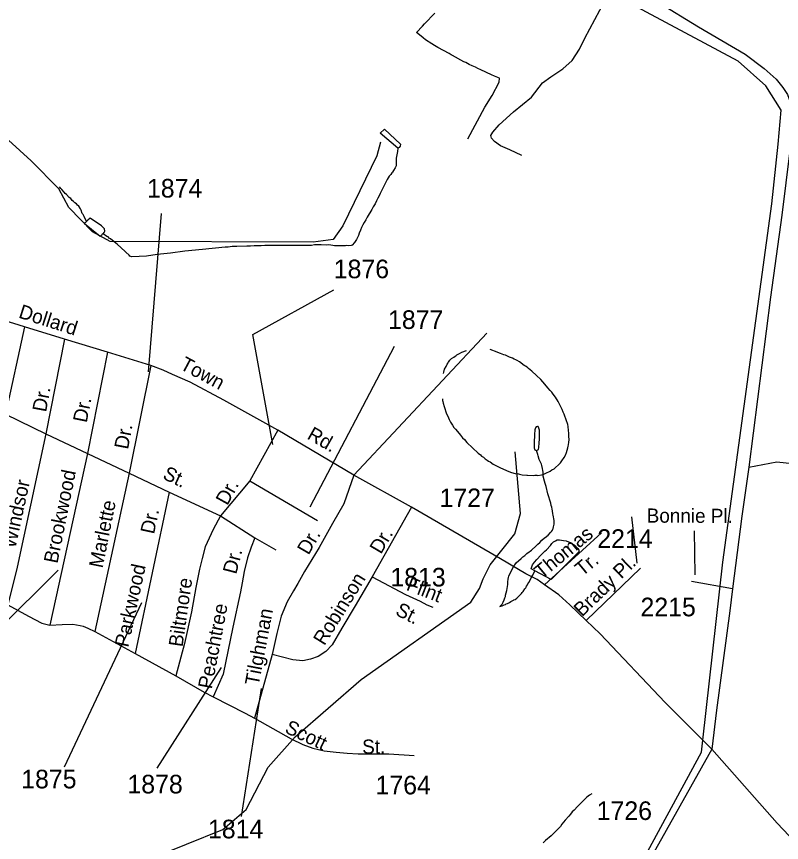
# Model space of a CAD drawing. Extents: x 2260773 to 2342389, y 552869 to 618546.
# Drawn here: x 2322004 to 2327146, y 570446 to 575994 of the extents above; entities that cross this region are included whole.
import ezdxf

# ---------------------------------------------------------------- set-up
doc = ezdxf.new("R2010")
doc.units = 0
for name, color, linetype in [('Exist Boundary Political Urban Extension UEB', 7, 'Continuous'), ('Exist Hydrographic Misc Water Feature', 7, 'Continuous'), ('Exist Road Non-System Type 51', 7, 'Continuous'), ('Exist Road Non-System Type 51 Label', 7, 'Continuous'), ('Exist Road Secondary Type 51 Attributed', 7, 'Continuous'), ('Exist Road Secondary Type 51 Label', 7, 'Continuous'), ('Exist Road Secondary Type 51 Number Label', 7, 'Continuous')]:
    doc.layers.add(name, color=color, linetype=linetype)

msp = doc.modelspace()

# ---------------------------------------------------------------- linework, layer by layer
at = {"layer": 'Exist Boundary Political Urban Extension UEB'}
for points in [[(2326617.5, 571132), (2326752.6, 572327.6), (2327081.9, 574735.7), (2327123.1, 575137.1), (2327143.7, 575363.5), (2327040.8, 575528.1), (2326855.5, 575692.8), (2326011.5, 576145.6), (2325992.1, 576155.6)], [(2324198.7, 567057.4), (2324364.7, 567223.3), (2324632.3, 567408.5), (2326608.5, 571051.5), (2326617.5, 571132)]]:
    msp.add_lwpolyline(points, dxfattribs=at)
at = {"layer": 'Exist Hydrographic Misc Water Feature'}
for points in [[(2324449.5, 575149.6), (2324425.5, 575056.7), (2324197.5, 574588.1), (2324132.5, 574496.9), (2323998.4, 574478.4), (2322632.5, 574482.2), (2322515.5, 574546.4), (2322355.5, 574710.6), (2322287.4, 574835.9), (2322102.5, 575025.3), (2321950.3, 575163.6), (2321657.5, 575328.9), (2321457.4, 575383.2), (2321065.3, 575439.5), (2320074.3, 575360.1), (2319781.3, 575476.3), (2319438.4, 575672.4), (2319303.3, 575817.9), (2319168.4, 576035.6)], [(2325036.6, 575172.7), (2325152.4, 575383.6), (2325201.6, 575462.2), (2325248.6, 575552.8), (2325250.4, 575578.5), (2325216.2, 575592.2), (2325196.5, 575602), (2325123.9, 575635.2), (2325105.5, 575645.3), (2325089.9, 575653), (2325067.5, 575662.8), (2325047.4, 575672.3), (2325023.2, 575684.1), (2325010.9, 575690), (2324934.9, 575731.4), (2324924.8, 575737), (2324912.5, 575744.9), (2324836, 575786), (2324814.3, 575797.8), (2324795.8, 575809.5), (2324753.6, 575837.4), (2324737.6, 575851.1), (2324713.4, 575870.6), (2324693.5, 575886.6), (2324732.9, 575928.9), (2324746.6, 575945.1), (2324816.1, 576015.7)], [(2324566, 575109.7), (2324448.7, 575210.1), (2324476.4, 575236.3), (2324585.5, 575135.6), (2324581.8, 575123.5), (2324575.8, 575113.5), (2324566, 575109.7)], [(2324566, 575109.7), (2324563.9, 575087.7), (2324556.5, 575041.3), (2324554.9, 575015.7), (2324554.7, 574991.4), (2324549, 574977.6), (2324537.5, 574959.5), (2324531.5, 574949), (2324527.6, 574943.1), (2324519.4, 574933), (2324509.8, 574921.1), (2324495.8, 574898.8), (2324484.2, 574876.7), (2324476.8, 574862.8), (2324456.9, 574822.4), (2324448.9, 574804.6), (2324443.3, 574794.4), (2324431.5, 574774.3), (2324423.9, 574756.4), (2324414, 574736), (2324401.7, 574715.9), (2324392.3, 574697.9), (2324360.7, 574645.4), (2324350.9, 574627.4), (2324341, 574609.5), (2324331.2, 574593.5), (2324323.8, 574577.2), (2324315.6, 574559), (2324308.2, 574539), (2324302.5, 574522.8), (2324296.3, 574509.1), (2324288.5, 574494.9), (2324274.8, 574474.7), (2324261.1, 574458.5), (2324253.1, 574456.4), (2324232.8, 574454.2), (2324219.2, 574456.3), (2324212.9, 574454), (2324179.2, 574453.8), (2324169, 574453.7), (2324157.1, 574453.5), (2324140.9, 574453.5), (2324131.1, 574455.4), (2324116.9, 574457.1), (2324098.9, 574459), (2324089, 574458.8), (2324051.1, 574460.5), (2324036.9, 574460.2), (2324025, 574459.9), (2324006.8, 574459.9), (2323986.9, 574455.6), (2323923.1, 574455), (2323901.4, 574454.6), (2323885.2, 574454.6), (2323857.1, 574454.4), (2323833.1, 574456), (2323811, 574455.7), (2323783.3, 574455.4), (2323699, 574454.6), (2323673, 574456.2), (2323649.2, 574454), (2323601.2, 574453.6), (2323577.4, 574451.1), (2323551.4, 574451), (2323485.6, 574448.3), (2323453.6, 574447.8), (2323427.3, 574443.7), (2323407.2, 574443.4), (2323253.6, 574429.6), (2323135.9, 574416.6), (2323038.1, 574403.7), (2322950.4, 574394.6), (2322878.4, 574383.9), (2322778.5, 574378.7), (2322772.6, 574380.8), (2322766.4, 574384.6), (2322760.5, 574390.3), (2322738.3, 574410.2), (2322734.2, 574414.1), (2322679.7, 574463.7), (2322671.5, 574471.4), (2322635.4, 574501.2), (2322627, 574504.9), (2322619, 574513), (2322611.2, 574517), (2322586.8, 574534.5)], [(2322474.4, 574617.5), (2322457.6, 574649.2), (2322451.9, 574663), (2322445.5, 574670.9), (2322437.7, 574692.8), (2322433.4, 574702.7), (2322423.4, 574718.8), (2322414.8, 574726.6), (2322406.8, 574734.7), (2322394.9, 574742.5), (2322386.5, 574750.3), (2322378.9, 574758), (2322368.4, 574770.1), (2322358.4, 574778.1), (2322339.9, 574797.8), (2322331.9, 574805.6), (2322324.3, 574813.6), (2322307.7, 574831.5), (2322301.8, 574839.3), (2322293.8, 574849.1)], [(2322586.8, 574534.5), (2322580.7, 574530.5), (2322575.1, 574522.4), (2322567.3, 574516.3), (2322460.3, 574600.9), (2322467.9, 574611.1), (2322474.4, 574617.5)], [(2322586.8, 574534.5), (2322593, 574542.5), (2322596.7, 574552.8), (2322594.8, 574566.5), (2322586.2, 574576.7), (2322574.7, 574586.5), (2322498, 574639.4), (2322482.2, 574625.2), (2322474.4, 574617.5)], [(2324874.2, 573595.8), (2324875.8, 573605.7), (2324881.8, 573623.8), (2324891.4, 573643.8), (2324899.4, 573658.1), (2324904.7, 573667.8), (2324906.8, 573672), (2324911.3, 573678.2), (2324916.8, 573684.2), (2324928.7, 573696.3), (2324942.7, 573706.3), (2324952.7, 573712.5), (2324958.4, 573716.5), (2324962.5, 573720.8), (2324982.4, 573730.7), (2324996.2, 573738.8), (2325028.4, 573751)], [(2325542.8, 572917.3), (2325552.9, 572921.4), (2325562.9, 572925.2), (2325590.4, 572939.7), (2325602.3, 572947.7), (2325618.5, 572956.2), (2325624.2, 572962.2), (2325650.1, 572984.3), (2325660.1, 572996.5), (2325669.8, 573008.5), (2325685.8, 573032.5), (2325693.6, 573046.7), (2325701.3, 573065), (2325705.2, 573081), (2325708.7, 573096.7), (2325713, 573107), (2325714.7, 573116.9), (2325716.3, 573134.9), (2325718.2, 573150.8), (2325715.7, 573175.1), (2325715.7, 573195), (2325713.4, 573212.7), (2325711, 573240.7), (2325709.1, 573252.7), (2325707.1, 573260.8), (2325701.1, 573278.7), (2325684.7, 573322.5), (2325678, 573336.5), (2325672, 573354.4), (2325665.9, 573368.3), (2325645.8, 573407.9), (2325627.3, 573435.8), (2325611.1, 573457.7), (2325601.1, 573469.3), (2325590.8, 573481.4), (2325576.3, 573499.4), (2325554.3, 573525), (2325528.1, 573554.5), (2325499.6, 573582.4), (2325467.6, 573611.9), (2325457.3, 573619.9), (2325445, 573629.9), (2325435.4, 573637.8), (2325424.7, 573645.5), (2325416.9, 573649.6), (2325384.7, 573673), (2325369, 573682.7), (2325360.5, 573686.8), (2325348.4, 573692.7), (2325338.4, 573698.7), (2325318.5, 573706.5), (2325304.6, 573712.3), (2325290.6, 573718), (2325278.5, 573721.8), (2325268.1, 573725.8), (2325256, 573729.7), (2325238.1, 573737.7), (2325234.2, 573739.5), (2325187.9, 573757)], [(2324867.8, 573425.6), (2324867.8, 573415.4), (2324870.1, 573407.8), (2324871.9, 573395.8), (2324878.5, 573373.7), (2324894.7, 573325.8), (2324903.1, 573310), (2324913.1, 573286.2), (2324921.5, 573268.3), (2324933.6, 573248.6), (2324943.7, 573232.5), (2324954.1, 573220.8), (2324978.3, 573192.8), (2324988.4, 573181.2), (2325002.3, 573163.2), (2325014.4, 573151.3), (2325030.6, 573131.8), (2325107.5, 573060.2), (2325121.9, 573048.8), (2325129.9, 573040.7), (2325141.8, 573032.8), (2325154.1, 573022.8), (2325168.2, 573013), (2325176.2, 573007.3), (2325188.3, 573001.4), (2325208.2, 572987.5), (2325230.3, 572975.7), (2325256.6, 572962), (2325312.6, 572938.5), (2325330.8, 572930.9), (2325356.7, 572925), (2325377, 572921.6), (2325385.2, 572919.5), (2325403.2, 572915.6), (2325434.8, 572912), (2325439.1, 572912.2), (2325477, 572910.5), (2325488.9, 572912.8), (2325500.8, 572912.7), (2325507, 572910.9), (2325533.2, 572915.1), (2325542.8, 572917.3)], [(2325499.1, 573077.9), (2325507, 573082.8), (2325512.9, 573084.8), (2325514.7, 573098.7), (2325516.8, 573130.9), (2325518.2, 573155), (2325520.1, 573166.8), (2325520.1, 573177), (2325520.1, 573188.8), (2325519.7, 573196.9), (2325519.7, 573214.7), (2325517.2, 573220.8), (2325515.6, 573228.7), (2325509.6, 573238.6), (2325505.3, 573238.8), (2325497.3, 573236.4), (2325491.6, 573230.3), (2325487.5, 573218.4), (2325486, 573186.5), (2325482.6, 573130.3), (2325482.8, 573120.6), (2325482.6, 573112.5), (2325482.8, 573108.4), (2325483.2, 573102.3), (2325483, 573094.5), (2325485, 573088.6), (2325487.1, 573082.6), (2325491.4, 573080.3), (2325499.1, 573077.9)], [(2322331.5, 567696.8), (2322328.4, 567890.4), (2322400.4, 568172.2), (2322685.4, 568794.1), (2322718.5, 568877.5), (2322714.6, 569251.4), (2322644.4, 569566.9), (2322639.5, 569983.5), (2322688.5, 570126.6), (2322753.5, 570227.6), (2322902.4, 570335.4), (2323391.4, 570532.3), (2323548.5, 570666.6), (2323695.5, 570951.5), (2323876.4, 571155.7), (2324321.5, 571541.3), (2325057.5, 572059.9), (2325115.5, 572150.8), (2325139.5, 572217.5), (2325188.5, 572311.3), (2325352.6, 572518.1), (2325392.5, 572654.3), (2325355.4, 573069.5)], [(2325542.8, 572917.3), (2325543, 572921.3), (2325542.8, 572933.1), (2325540.6, 572945.2), (2325538.3, 572957.2), (2325534, 572977), (2325532.4, 572987), (2325526.2, 573000.9), (2325517.6, 573018.8), (2325509.2, 573042.8), (2325507.6, 573050.7), (2325499.1, 573077.9)], [(2325252.5, 572030.7), (2325268.3, 572046.6), (2325274.2, 572058.7), (2325282, 572074.9), (2325285.9, 572088.9), (2325289.8, 572098.9), (2325291.4, 572106.7), (2325299.4, 572137.2), (2325306.8, 572179), (2325306.8, 572196.9), (2325308.7, 572214.9), (2325310.3, 572225.2), (2325314.2, 572235.2), (2325326.1, 572263.4), (2325341.7, 572293.4), (2325347.6, 572303.5), (2325353.6, 572311.5), (2325363.2, 572323.4), (2325395, 572353.9), (2325406.9, 572363.9), (2325421, 572374), (2325435, 572386.5), (2325450.6, 572398.3), (2325456.3, 572402.7), (2325464.5, 572408.8), (2325495.9, 572438.9), (2325504.1, 572445), (2325507.8, 572449.3), (2325521.7, 572461.4), (2325535.7, 572475.5), (2325553.5, 572491.5), (2325557.4, 572493.8), (2325577.5, 572509.8), (2325593.3, 572528.1), (2325598.8, 572534.1), (2325606.8, 572543.9), (2325608.9, 572550.1), (2325610.7, 572554.3), (2325614.4, 572566.3), (2325618.3, 572584.4), (2325618.1, 572596.1), (2325618.5, 572608.3), (2325611.7, 572644.1), (2325609.5, 572654.2), (2325605.6, 572673.9), (2325603.5, 572683.9), (2325601.1, 572698.1), (2325597.2, 572710), (2325594.7, 572723.7), (2325576.1, 572787.8), (2325564, 572837.4), (2325557.6, 572857.5), (2325553.5, 572871.5), (2325544.9, 572907.2), (2325542.8, 572917.3)], [(2325487.5, 572271.1), (2325463.7, 572282.8), (2325471.7, 572310.8), (2325485.2, 572329), (2325501, 572346.9), (2325527.1, 572375.5), (2325554.3, 572401.8), (2325566.2, 572411.7), (2325592.1, 572439.9), (2325601.7, 572454.2), (2325613.6, 572464.2), (2325625.7, 572472.5), (2325637.6, 572478.4), (2325653.4, 572478.5), (2325667.5, 572476.8), (2325679.6, 572475), (2325697.7, 572471), (2325725.7, 572461.5), (2325739.9, 572451.7), (2325751.8, 572443.8), (2325760.2, 572437.7), (2325764.1, 572433.9), (2325778, 572420), (2325782.5, 572414.1), (2325784, 572410.2), (2325784.2, 572398), (2325774.3, 572388.1), (2325598.4, 572212.2), (2325487.5, 572271.1)], [(2325252.5, 572030.7), (2325268.5, 572034.8), (2325282.6, 572042.8), (2325290.6, 572044.9), (2325294.3, 572049.2), (2325304.4, 572050.9), (2325316.5, 572057.2), (2325326.3, 572063.4), (2325343.7, 572073.7), (2325347.8, 572075.5), (2325355.8, 572077.6), (2325366.3, 572085.8), (2325383.7, 572103.8), (2325389.3, 572109.9), (2325393.4, 572114.1), (2325397.5, 572118), (2325403.6, 572124), (2325409.1, 572132), (2325421.2, 572148.5), (2325426.8, 572156.5), (2325429.2, 572160.3), (2325431.1, 572166.5), (2325439.1, 572176.6), (2325440.5, 572182.5), (2325446.9, 572192.5), (2325468, 572230.6), (2325473.9, 572240.7), (2325487.5, 572271.1)], [(2325871.7, 570771.7), (2325855.5, 570763.6), (2325836.3, 570749.5), (2325822.3, 570735.3), (2325788.7, 570701.1), (2325774.8, 570686.9), (2325751.2, 570662.5), (2325739.3, 570650.5), (2325727.2, 570636.5), (2325715.5, 570622), (2325691.7, 570596), (2325670, 570567.6), (2325660.3, 570553.7), (2325646.6, 570539.5), (2325630.6, 570523.3), (2325596.8, 570491), (2325559, 570458.6), (2325543.7, 570444.3)]]:
    msp.add_lwpolyline(points, dxfattribs=at)
at = {"layer": 'Exist Road Non-System Type 51'}
for p, q in [((2324272, 572913.4), (2325166.1, 573865.9)), ((2325552.6, 572176.2), (2325935.9, 572525.5))]:
    msp.add_line(p, q, dxfattribs=at)
for points in [[(2325401.6, 575059.4), (2325320.2, 575098), (2325256, 575125.8), (2325217.4, 575153.7), (2325196, 575177.3), (2325191.7, 575194.4), (2325204.6, 575215.8), (2325247.4, 575265.1), (2325343.8, 575353), (2325464.8, 575452.6), (2325539.7, 575549.1), (2325595.4, 575587.6), (2325675.7, 575642.3), (2325737.8, 575698), (2325787.1, 575775.1), (2325823.5, 575848), (2325958.4, 576098.7), (2325992.1, 576155.6)], [(2324395.1, 572230.9), (2324617.8, 572110.9), (2324716.3, 572065.9), (2324761.3, 572042.3), (2324802, 572025.2)]]:
    msp.add_lwpolyline(points, dxfattribs=at)
at = {"layer": 'Exist Road Secondary Type 51 Attributed'}
for p, q in [((2322057.7, 573909.8), (2321930.3, 573321.6)), ((2322327.5, 573826.2), (2322057.7, 573909.8)), ((2322327.5, 573826.2), (2322200.1, 573190.9)), ((2322614.5, 573738.4), (2322327.5, 573826.2)), ((2322614.5, 573738.4), (2322481.7, 573059.1)), ((2322905.7, 573648.4), (2322614.5, 573738.4)), ((2322905.7, 573648.4), (2322761.2, 572925.2)), ((2321930.3, 573321.6), (2322200.1, 573190.9)), ((2322200.1, 573190.9), (2322481.7, 573059.1)), ((2323760.4, 573216), (2323571.8, 572874.4)), ((2324272, 572913.4), (2323760.4, 573216)), ((2322481.7, 573059.1), (2322226.9, 571906.2)), ((2322481.7, 573059.1), (2322761.2, 572925.2)), ((2322761.2, 572925.2), (2322529.9, 571862.3)), ((2322761.2, 572925.2), (2323031, 572798.7)), ((2323571.8, 572874.4), (2323375.8, 572640.2)), ((2323571.8, 572874.4), (2324028.1, 572608.7)), ((2323031, 572798.7), (2322801.9, 571714.5)), ((2323031, 572798.7), (2323375.8, 572640.2)), ((2323375.8, 572640.2), (2323604.9, 572492.3)), ((2323604.9, 572492.3), (2323746.3, 572410.9)), ((2325833.7, 571937.2), (2326198.2, 572288.5)), ((2326817.6, 572148.6), (2326541.7, 572198.8)), ((2322529.9, 571862.3), (2322801.9, 571714.5)), ((2322801.9, 571714.5), (2323074.9, 571565.5)), ((2323722.7, 571708), (2323603.8, 571280.5))]:
    msp.add_line(p, q, dxfattribs=at)
for points in [[(2324282.7, 577160.5), (2324452.4, 577085.3), (2325157.5, 576728.7), (2325489.4, 576550.8), (2325806.9, 576398.3), (2326046.2, 576257.3), (2326588, 575925.1), (2326900.7, 575740.8), (2327030.2, 575643.3), (2327109.4, 575572.6), (2327154.4, 575516.9), (2327186.5, 575469.8), (2327203.7, 575420.5), (2327220.8, 575354.1), (2327218.7, 575259.8), (2327201.5, 575092.6), (2327148, 574659.8), (2327073, 574109.1), (2326925.3, 572966.9)], [(2322057.7, 573909.8), (2321921.7, 573951.6), (2321714, 574013.7), (2321582.9, 574056.3), (2321430.1, 574106.3), (2321275, 574163.7), (2321002.2, 574305.7), (2320801.2, 574405.6), (2320483.6, 574580.6)], [(2323760.4, 573216), (2323398.5, 573416), (2323171.3, 573537.5), (2323052.8, 573588.1), (2322990.4, 573617.4), (2322905.7, 573648.4)], [(2322200.1, 573190.9), (2322098.4, 572711.9), (2322008.4, 572294.1), (2321946.3, 572041.2)], [(2326925.3, 572966.9), (2327113.4, 573003), (2327219.7, 572991.8)], [(2326925.3, 572966.9), (2326879.2, 572638), (2326817.6, 572148.6)], [(2324272, 572913.4), (2324203.5, 572720.5), (2324128.5, 572587.7), (2324037.5, 572428), (2323939, 572265.2), (2323894, 572185.9), (2323866.2, 572136.6), (2323823.3, 572061.6), (2323782.7, 571965.2), (2323752.7, 571849.5), (2323722.7, 571708)], [(2324659.3, 572698.3), (2324272, 572913.4)], [(2324659.3, 572698.3), (2324395.1, 572230.9), (2324279.5, 572035.9), (2324189.5, 571885.9), (2324125.3, 571772.3), (2324082.5, 571727.3), (2324031.1, 571695.2), (2323979.7, 571675.9), (2323928.3, 571665.2), (2323861.9, 571671.6), (2323722.7, 571708)], [(2325833.7, 571937.2), (2325723.9, 572041.2), (2325649, 572109.8), (2325552.6, 572176.2), (2325503.3, 572212.7), (2325427.8, 572250.5), (2325256.8, 572350.6), (2324659.3, 572698.3)], [(2323375.8, 572640.2), (2323326.5, 572548), (2323273, 572432.3), (2323252.6, 572354.1), (2323233.4, 572281.2), (2323209.8, 572159.1), (2323179.8, 571994.1), (2323132.7, 571782), (2323074.9, 571565.5)], [(2323604.9, 572492.3), (2323581.4, 572430.2), (2323555.7, 572357.3), (2323534.2, 572265.2), (2323521.4, 572190.2), (2323508.5, 572130.2), (2323458.2, 571891.2), (2323394, 571576.2), (2323325.5, 571424.1)], [(2326817.6, 572148.6), (2326798.9, 572000.5), (2326707.9, 571335.2), (2326677.9, 571071.6)], [(2321946.3, 572041.2), (2322083.4, 571966.2), (2322173.3, 571919.1), (2322226.9, 571906.2)], [(2322226.9, 571906.2), (2322310.4, 571910.5), (2322383.2, 571912.7), (2322431.4, 571903), (2322452.8, 571898.7), (2322482.8, 571885.9), (2322529.9, 571862.3)], [(2326677.9, 571071.6), (2326617.5, 571132), (2326364.6, 571384.9), (2325927.8, 571848), (2325833.7, 571937.2)], [(2323074.9, 571565.5), (2323265.5, 571456.2), (2323325.5, 571424.1)], [(2323325.5, 571424.1), (2323541.7, 571314.8), (2323603.8, 571280.5)], [(2323603.8, 571280.5), (2323850.1, 571141.2), (2323928.3, 571103.8), (2323994.7, 571078), (2324071.8, 571060.9), (2324153.1, 571052.3), (2324225.9, 571045.9), (2324300.9, 571041.6), (2324506.5, 571041.6), (2324675.7, 571030.9)], [(2326677.9, 571071.6), (2326227.6, 570269.8), (2325652.5, 569113.6), (2325353.5, 568567.1), (2324923.6, 567708), (2324790.8, 567471.8), (2324745, 567405.3), (2324683, 567343.3), (2324632.9, 567299), (2324507.4, 567201.6), (2324324.7, 567055.8), (2324234.4, 566972.7), (2324148.9, 566875.3), (2324094.3, 566794.1), (2323982.1, 566585.9), (2323710.6, 566064.7), (2323526.1, 565708.9), (2323428.8, 565537.6)], [(2327793.1, 569882.6), (2327315.1, 570364.1), (2327117.8, 570574.8), (2326677.9, 571071.6)]]:
    msp.add_lwpolyline(points, dxfattribs=at)
at = {"layer": 'Exist Road Secondary Type 51 Number Label'}
for p, q in [((2322891.4, 573606.5), (2322978, 574669.8)), ((2323978.4, 572700.6), (2324545.5, 573779.7)), ((2322284.9, 572275.3), (2320914.3, 570920.4)), ((2322844.1, 572054.7), (2322324.3, 570951.9)), ((2323379.8, 571621.5), (2322946.5, 570944.1)), ((2323647.6, 571479.7), (2323513.7, 570621.1))]:
    msp.add_line(p, q, dxfattribs=at)
for points in [[(2323726.3, 573118.1), (2323592.4, 573858.5), (2324135.9, 574157.8)], [(2326176.2, 572321.2), (2326139.2, 572633.4)], [(2326564.9, 572243.9), (2326562.2, 572539)]]:
    msp.add_lwpolyline(points, dxfattribs=at)

# ---------------------------------------------------------------- texts
at = {"layer": 'Exist Road Non-System Type 51 Label'}
for s, rotation, p in [('Thomas', 39.6121, (2325534.4, 572211.5)), ('Tr.', 39.6121, (2325806.6, 572229.7)), ('Flint', 338.7925, (2324617.6, 572143.2)), ('St.', 333.001, (2324544, 571977.8))]:
    msp.add_text(s, height=95, rotation=rotation, dxfattribs=at).set_placement(p)
at = {"layer": 'Exist Road Secondary Type 51 Label'}
for s, rotation, p in [('Dollard', 342.2765, (2322012.2, 573972.1)), ('Town', 331.8637, (2323095.8, 573629.9)), ('Dr.', 79.635, (2322202.6, 573332.6)), ('Dr.', 78.79, (2322475.5, 573261.1)), ('Dr.', 79.3222, (2322753.2, 573081.9)), ('Rd.', 330.237, (2323950.9, 573160.8)), ('Brookwood', 78.6082, (2322278.8, 572315.5)), ('St.', 334.3564, (2322979.8, 572892.3)), ('Windsor', 77.7578, (2321996.1, 572415.5)), ('Dr.', 61.0973, (2323420.5, 572704.2)), ('Marlette', 78.7228, (2322582.6, 572284.4)), ('Dr.', 77.9205, (2322928.1, 572512.5)), ('Bonnie Pl.', 359.7431, (2326239.7, 572594.1)), ('Dr.', 59.8408, (2323966.5, 572371.5)), ('Dr.', 59.4297, (2324453.2, 572377.4)), ('Dr.', 75.4995, (2323480.5, 572242.9)), ('Brady Pl.', 43.9473, (2325804.5, 571957)), ('Parkwood', 77.9205, (2322755.3, 571752.1)), ('Biltmore', 81.795, (2323119.6, 571755.4)), ('Robinson', 58.3434, (2324073, 571763.1)), ('Peachtree', 79.2448, (2323316.1, 571472.2)), ('Tilghman', 79.2617, (2323631.2, 571494.9)), ('Scott', 334.5419, (2323800.7, 571187)), ('St.', 0.6014, (2324327.8, 571041.6))]:
    msp.add_text(s, height=95, rotation=rotation, dxfattribs=at).set_placement(p)
at = {"layer": 'Exist Road Secondary Type 51 Number Label'}
for s, p in [('1874', (2322880.7, 574777.5)), ('1876', (2324136.2, 574235.5)), ('1877', (2324501.1, 573895)), ('1727', (2324847.5, 572698)), ('2214', (2325907.8, 572424.5)), ('1813', (2324517, 572165.1)), ('2215', (2326198.1, 571964.8)), ('1875', (2322035.5, 570809)), ('1878', (2322749.5, 570775.1)), ('1764', (2324417, 570768.6)), ('1726', (2325903.6, 570596.7)), ('1814', (2323290.9, 570473.4))]:
    msp.add_text(s, height=125, dxfattribs=at).set_placement(p)

doc.saveas('drawing.dxf')
